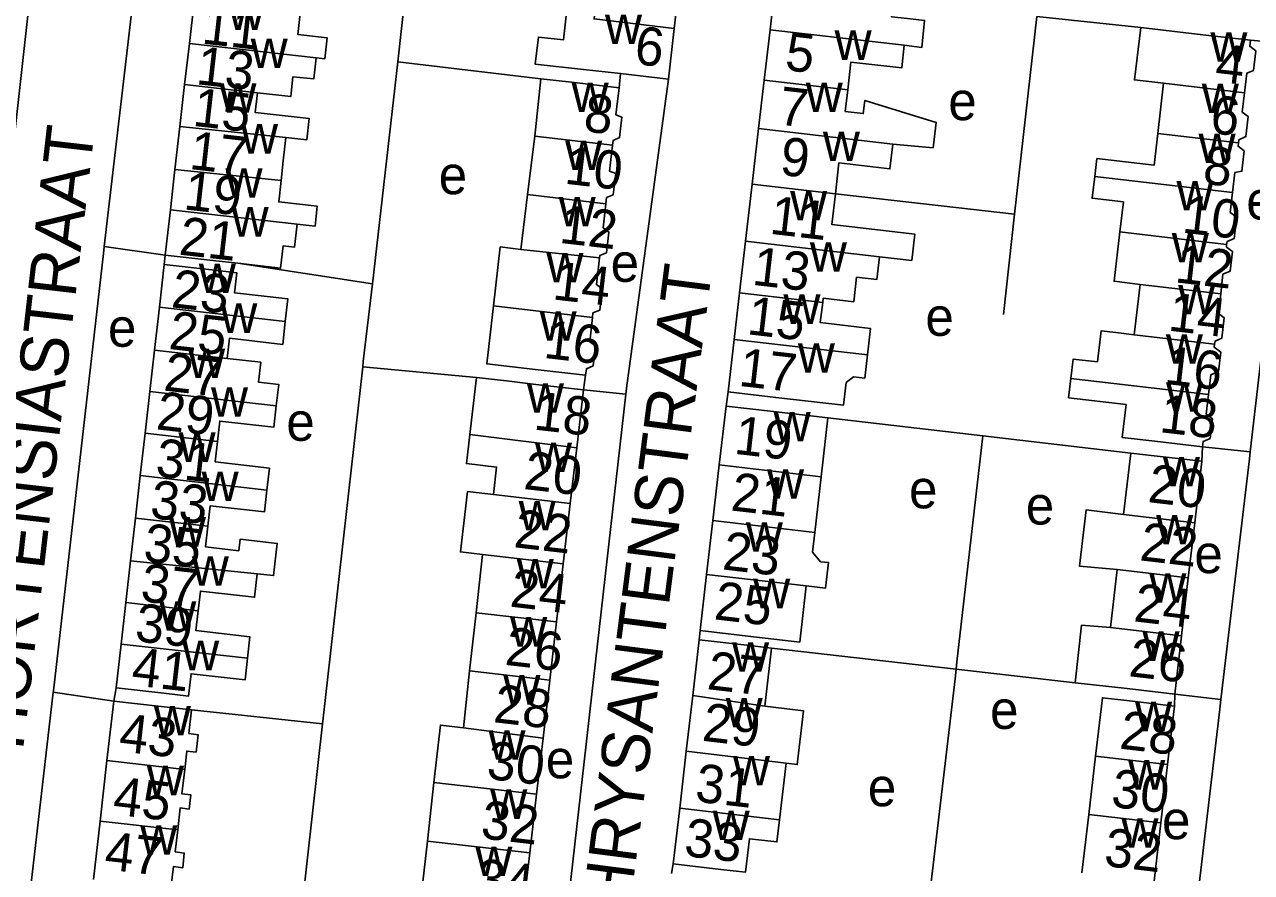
# Model space of a CAD drawing. Extents: x 161258 to 163262, y 380749 to 382054.
# Drawn here: x 162017.3 to 162145.4, y 381023.7 to 381112.3 of the extents above; entities that cross this region are included whole.
import ezdxf

# ---------------------------------------------------------------- set-up
doc = ezdxf.new("R2010")
doc.units = 0
for name, color, linetype in [('BLT_Basislijn', 7, 'Continuous'), ('BLT_Bebouwing', 7, 'Continuous'), ('BLT_Centroide', 7, 'Continuous'), ('BLT_Huisnummer', 7, 'Continuous'), ('BLT_Huisnummer_ tussenligend', 7, 'Continuous'), ('BLT_Onderverdeling_panden', 7, 'Continuous'), ('BLT_Straatnaam', 7, 'Continuous')]:
    doc.layers.add(name, color=color, linetype=linetype)

msp = doc.modelspace()

# ---------------------------------------------------------------- linework, layer by layer
at = {"layer": 'BLT_Basislijn'}
for p, q in [((162120.67, 381092.44), (162122.99, 381113.11)), ((162133.86, 381111.93), (162122.99, 381113.11)), ((162150.18, 381110.17), (162145.29, 381110.61)), ((162150.18, 381110.17), (162145.27, 381067.64)), ((162056.29, 381108.37), (162053.63, 381085.19)), ((162071.22, 381106.58), (162056.29, 381108.37)), ((162079.38, 381105.64), (162079.52, 381107.14)), ((162120.67, 381092.44), (162101.96, 381094.59)), ((162119.5, 381081.99), (162120.67, 381092.44)), ((162032.01, 381088.17), (162025.64, 381089.07)), ((162053.63, 381085.19), (162039.58, 381087.32)), ((162064.49, 381075.4), (162052.62, 381076.51)), ((162075.66, 381074.11), (162075.89, 381075.63)), ((162075.66, 381074.11), (162080.08, 381073.65)), ((162090.55, 381072.41), (162090.77, 381073.9)), ((162101.19, 381071.18), (162117.37, 381069.3)), ((162117.37, 381069.3), (162132.8, 381067.51)), ((162140.29, 381068.17), (162140.22, 381066.65)), ((162145.27, 381067.64), (162140.29, 381068.17)), ((162087.75, 381048.01), (162087.84, 381048.97)), ((162114.56, 381044.94), (162095.29, 381047.14)), ((162126.99, 381043.51), (162114.56, 381044.94)), ((162014.67, 380993.66), (162020.31, 381042.54)), ((162026.62, 381041.62), (162020.31, 381042.54)), ((162026.88, 381042.99), (162026.62, 381041.62)), ((162137.36, 381041.08), (162137.39, 381042.34)), ((162142.21, 381041.77), (162137.39, 381042.34)), ((162034.76, 381040.69), (162048.43, 381039.23)), ((162085.04, 381024.62), (162084.86, 381023.62))]:
    msp.add_line(p, q, dxfattribs=at)
for points in [[(162015.08, 381090.05), (162015.15, 381090.63), (162021.86, 381151.13), (162015.97, 381151.73)], [(162038.79, 381147.99), (162032.88, 381149.04), (162032.32, 381146.13), (162025.64, 381089.07)], [(162072, 381120.04), (162058.07, 381121.57), (162057.67, 381121.06), (162056.29, 381108.37)], [(162084.53, 381106.56), (162080.15, 381074.29), (162080.08, 381073.65)], [(162020.31, 381042.54), (162020.33, 381042.69), (162025.56, 381088.36), (162025.64, 381089.07)], [(162053.63, 381085.19), (162052.68, 381077.08), (162052.62, 381076.51)], [(162052.62, 381076.51), (162048.49, 381039.83), (162048.43, 381039.23)], [(162069.76, 380982.74), (162069.81, 380983.07), (162080.08, 381073.65)], [(162117.37, 381069.3), (162114.64, 381045.72), (162114.56, 381044.94)], [(162142.21, 381041.77), (162145.19, 381066.92), (162145.27, 381067.64)], [(162114.56, 381044.94), (162114.47, 381043.95), (162111.8, 381021.23), (162111.74, 381020.7)], [(162139.21, 381016.31), (162142.09, 381040.77), (162142.21, 381041.77)], [(162048.43, 381039.23), (162043.71, 380997.27), (162042.95, 380988.26)]]:
    msp.add_lwpolyline(points, dxfattribs=at)
at = {"layer": 'BLT_Bebouwing'}
for p, q in [((162096.16, 381120.55), (162095.14, 381111.71)), ((162085.91, 381118.47), (162085.14, 381111.84)), ((162035.01, 381114.64), (162034.52, 381110.27)), ((162085.14, 381111.84), (162084.53, 381106.56)), ((162095.14, 381111.71), (162094.53, 381106.44)), ((162034.52, 381110.27), (162034.03, 381106.01)), ((162084.53, 381106.56), (162079.52, 381107.14)), ((162034.03, 381106.01), (162033.53, 381101.6)), ((162094.53, 381106.44), (162093.95, 381101.4)), ((162136.23, 381106.12), (162135.62, 381100.87)), ((162033.53, 381101.6), (162033.02, 381097.13)), ((162093.95, 381101.4), (162093.28, 381095.59)), ((162033.02, 381097.13), (162032.55, 381092.92)), ((162069.83, 381094.49), (162069.11, 381088.75)), ((162032.55, 381092.92), (162032.01, 381088.17)), ((162092.59, 381089.62), (162091.97, 381084.24)), ((162031.9, 381087.2), (162032.01, 381088.17)), ((162031.39, 381082.73), (162031.9, 381087.2)), ((162133.78, 381085.12), (162133.17, 381079.87)), ((162091.97, 381084.24), (162091.4, 381079.38)), ((162030.88, 381078.27), (162031.39, 381082.73)), ((162091.4, 381079.38), (162090.77, 381073.9)), ((162030.39, 381073.94), (162030.88, 381078.27)), ((162063.8, 381069.46), (162064.49, 381075.4)), ((162029.9, 381069.57), (162030.39, 381073.94)), ((162075.66, 381074.11), (162074.96, 381068.06)), ((162090.55, 381072.41), (162089.84, 381066.27)), ((162100.48, 381065.03), (162101.19, 381071.18)), ((162029.39, 381065.15), (162029.9, 381069.57)), ((162074.96, 381068.06), (162074.29, 381062.25)), ((162132.8, 381067.51), (162132.05, 381061.11)), ((162089.84, 381066.27), (162089.17, 381060.46)), ((162140.22, 381066.65), (162139.48, 381060.24)), ((162028.89, 381060.71), (162029.39, 381065.15)), ((162099.81, 381059.23), (162100.48, 381065.03)), ((162074.29, 381062.25), (162073.56, 381055.93)), ((162028.38, 381056.26), (162028.89, 381060.71)), ((162089.17, 381060.46), (162088.52, 381054.83)), ((162139.48, 381060.24), (162138.81, 381054.49)), ((162027.89, 381051.89), (162028.38, 381056.26)), ((162073.56, 381055.93), (162072.86, 381049.87)), ((162131.38, 381055.36), (162130.67, 381049.28)), ((162088.52, 381054.83), (162087.84, 381048.97)), ((162138.81, 381054.49), (162138.1, 381048.41)), ((162027.4, 381047.57), (162027.89, 381051.89)), ((162072.86, 381049.87), (162072.16, 381043.81)), ((162026.88, 381042.99), (162027.4, 381047.57)), ((162087.75, 381048.01), (162087.08, 381042.21)), ((162138.1, 381048.41), (162137.39, 381042.34)), ((162094.59, 381041.08), (162095.29, 381047.14)), ((162072.16, 381043.81), (162071.46, 381037.75)), ((162025.92, 381035.42), (162026.62, 381041.62)), ((162087.08, 381042.21), (162086.4, 381036.4)), ((162137.36, 381041.08), (162136.65, 381034.99)), ((162071.46, 381037.75), (162070.76, 381031.88)), ((162086.4, 381036.4), (162085.71, 381030.42)), ((162025.2, 381029.09), (162025.92, 381035.42)), ((162129.13, 381035.87), (162128.42, 381029.78)), ((162136.65, 381034.99), (162135.94, 381028.9)), ((162070.76, 381031.88), (162070.05, 381025.76)), ((162085.71, 381030.42), (162085.04, 381024.62)), ((162128.42, 381029.78), (162127.71, 381023.69)), ((162024.51, 381022.98), (162025.2, 381029.09)), ((162135.94, 381028.9), (162135.23, 381022.81)), ((162070.05, 381025.76), (162069.35, 381019.7))]:
    msp.add_line(p, q, dxfattribs=at)
for points in [[(162109.16, 381110.09), (162110.98, 381109.85), (162111.28, 381112.68), (162109.49, 381112.88), (162107.84, 381113.07), (162108.23, 381116.08)], [(162047.75, 381108.77), (162048.66, 381108.67), (162048.9, 381110.87), (162048, 381110.97), (162045.83, 381111.22), (162046.08, 381113.39), (162042.65, 381113.77)], [(162073.93, 381113.8), (162073.57, 381110.65), (162070.97, 381110.95), (162070.64, 381108.1), (162075.68, 381107.55), (162079.52, 381107.14)], [(162133.86, 381111.93), (162133.19, 381106.47), (162136.23, 381106.12)], [(162145.29, 381110.61), (162140.33, 381111.18), (162133.86, 381111.93)], [(162145.29, 381110.61), (162145.22, 381109.98), (162145.86, 381109.5), (162145.62, 381107.46), (162144.91, 381107.16), (162144.68, 381105.13)], [(162103.25, 381105.43), (162103.59, 381108.34), (162108.89, 381107.73), (162109.16, 381110.09)], [(162041.62, 381105.14), (162045.12, 381104.75), (162045.33, 381106.81), (162047.5, 381106.57), (162047.75, 381108.77)], [(162071.22, 381106.58), (162070.59, 381100.6)], [(162079.38, 381105.64), (162074.41, 381106.22), (162071.22, 381106.58)], [(162078.71, 381099.66), (162078.77, 381100.16), (162079.44, 381100.45), (162079.68, 381102.57), (162079.05, 381102.84), (162079.38, 381105.64)], [(162107.95, 381099.78), (162112.16, 381099.38), (162112.47, 381102.04), (162105.04, 381104.33), (162104.88, 381102.96), (162102.99, 381103.18), (162103.25, 381105.43)], [(162044.61, 381100.45), (162046.77, 381100.2), (162047.03, 381102.44), (162041.39, 381103.08), (162041.62, 381105.14)], [(162144.68, 381105.13), (162144.44, 381103.11), (162145.07, 381102.64), (162144.83, 381100.55), (162144.09, 381100.23), (162144.05, 381099.89)], [(162044.1, 381095.97), (162044.33, 381098.01), (162044.61, 381100.45)], [(162070.59, 381100.6), (162069.83, 381094.49)], [(162135.62, 381100.87), (162135.23, 381097.56), (162129.26, 381098.26), (162129.04, 381096.39)], [(162078, 381093.55), (162078.08, 381094.18), (162078.78, 381094.48), (162079.03, 381096.7), (162078.4, 381096.94), (162078.71, 381099.66)], [(162101.96, 381094.59), (162102.34, 381097.8), (162107.65, 381097.18), (162107.95, 381099.78)], [(162144.05, 381099.89), (162144.01, 381099.54), (162144.65, 381099.06), (162144.4, 381096.93), (162143.68, 381096.79), (162143.44, 381094.71)], [(162129.04, 381096.39), (162128.77, 381094.12), (162132.04, 381093.74), (162131.67, 381090.61)], [(162045.77, 381091.41), (162047.64, 381091.2), (162047.88, 381093.28), (162043.85, 381093.74), (162044.1, 381095.97)], [(162093.28, 381095.59), (162092.59, 381089.62)], [(162106.56, 381088.01), (162109.93, 381087.62), (162110.25, 381090.38), (162101.59, 381091.38), (162101.96, 381094.59)], [(162143.44, 381094.71), (162143.19, 381092.63), (162143.86, 381092.14), (162143.6, 381089.92), (162142.85, 381089.59), (162142.81, 381089.3)], [(162077.34, 381087.89), (162077.36, 381088.13), (162078.08, 381088.43), (162078.32, 381090.59), (162077.71, 381091.04), (162078, 381093.55)], [(162039.58, 381087.32), (162044.05, 381086.81), (162044.32, 381089.15), (162045.5, 381089.02), (162045.77, 381091.41)], [(162131.67, 381090.61), (162131.06, 381085.45), (162133.78, 381085.12)], [(162069.11, 381088.75), (162066.97, 381089.03), (162066.26, 381082.87)], [(162142.81, 381089.3), (162142.78, 381089.01), (162143.41, 381088.54), (162143.17, 381086.5), (162142.43, 381086.18), (162142.19, 381084.14)], [(162032.01, 381088.17), (162036.98, 381087.61), (162039.58, 381087.32)], [(162076.61, 381081.67), (162076.66, 381082.14), (162077.36, 381082.43), (162077.62, 381084.65), (162077.01, 381085.1), (162077.34, 381087.89)], [(162100.64, 381083.23), (162100.69, 381083.68), (162103.88, 381083.31), (162104.17, 381085.86), (162106.29, 381085.62), (162106.56, 381088.01)], [(162031.9, 381087.2), (162036.87, 381086.63), (162039.47, 381086.34), (162039.23, 381084.24), (162044.81, 381083.61), (162044.54, 381081.24)], [(162142.19, 381084.14), (162141.95, 381082.09), (162142.56, 381081.64), (162142.31, 381079.52), (162141.6, 381079.21), (162141.56, 381078.88)], [(162066.26, 381082.87), (162065.56, 381076.82), (162070.92, 381076.2), (162075.89, 381075.63)], [(162105.31, 381077.77), (162105.63, 381080.53), (162100.39, 381081.13), (162100.64, 381083.23)], [(162038.47, 381077.4), (162038.71, 381079.5), (162044.27, 381078.86), (162044.54, 381081.24)], [(162075.89, 381075.63), (162075.97, 381076.31), (162076.68, 381076.62), (162076.92, 381078.69), (162076.32, 381079.14), (162076.61, 381081.67)], [(162133.17, 381079.87), (162131.26, 381080.09), (162129.7, 381080.27), (162129.32, 381077.02), (162126.79, 381077.32), (162126.55, 381075.31)], [(162141.56, 381078.88), (162141.52, 381078.56), (162142.19, 381078.06), (162141.96, 381076.02), (162141.17, 381075.68), (162140.93, 381073.63)], [(162043.6, 381072.44), (162043.85, 381074.67), (162041.74, 381074.91), (162041.98, 381077), (162038.47, 381077.4)], [(162090.77, 381073.9), (162095.74, 381073.32), (162102.81, 381072.51), (162103.09, 381074.87), (162103.84, 381075.48), (162105.03, 381075.34), (162105.31, 381077.77)], [(162064.49, 381075.4), (162067.62, 381075.04)], [(162067.62, 381075.04), (162070.7, 381074.68), (162075.66, 381074.11)], [(162126.55, 381075.31), (162126.31, 381073.28), (162132.32, 381072.57), (162131.92, 381069.15), (162135.32, 381068.75), (162140.29, 381068.17)], [(162140.93, 381073.63), (162140.69, 381071.58), (162141.33, 381071.1), (162141.09, 381069.04), (162140.35, 381068.72), (162140.29, 381068.17)], [(162037.46, 381068.71), (162037.7, 381070.85), (162043.34, 381070.2), (162043.6, 381072.44)], [(162101.19, 381071.18), (162095.52, 381071.84), (162090.55, 381072.41)], [(162063.8, 381069.46), (162063.44, 381066.41), (162066.59, 381066.04), (162066.26, 381063.18)], [(162042.62, 381063.65), (162042.88, 381065.93), (162037.22, 381066.58), (162037.46, 381068.71)], [(162140.22, 381066.65), (162135.26, 381067.23), (162132.8, 381067.51)], [(162036.45, 381059.86), (162036.7, 381062), (162042.36, 381061.36), (162042.62, 381063.65)], [(162066.26, 381063.18), (162063.55, 381063.49), (162062.82, 381057.18), (162065.13, 381056.91)], [(162132.05, 381061.11), (162128.13, 381061.57), (162127.44, 381055.71), (162131.38, 381055.36)], [(162041.61, 381054.9), (162043.32, 381054.71), (162043.7, 381058.07), (162039.82, 381058.51), (162039.68, 381057.31), (162036.21, 381057.71), (162036.45, 381059.86)], [(162098.92, 381053.63), (162100.93, 381053.4), (162101.23, 381056.07), (162100.42, 381056.16), (162099.57, 381057.16), (162099.81, 381059.23)], [(162065.13, 381056.91), (162064.47, 381050.84)], [(162035.43, 381051.03), (162035.67, 381053.1), (162041.33, 381052.46), (162041.61, 381054.9)], [(162087.84, 381048.97), (162092.81, 381048.4), (162098.24, 381047.77), (162098.92, 381053.63)], [(162040.59, 381046.08), (162040.85, 381048.32), (162035.2, 381048.97), (162035.43, 381051.03)], [(162064.47, 381050.84), (162063.77, 381044.78)], [(162130.67, 381049.28), (162127.67, 381049.53), (162126.99, 381043.51)], [(162095.29, 381047.14), (162092.71, 381047.44), (162087.75, 381048.01)], [(162040.59, 381046.08), (162040.34, 381043.83), (162034.71, 381044.47), (162034.44, 381042.13), (162031.86, 381042.43), (162026.88, 381042.99)], [(162063.77, 381044.78), (162063.13, 381038.83)], [(162126.99, 381043.51), (162132.42, 381042.91), (162137.39, 381042.34)], [(162026.62, 381041.62), (162031.59, 381041.05), (162034.76, 381040.69)], [(162137.36, 381041.08), (162132.4, 381041.66), (162129.84, 381041.96), (162129.13, 381035.87)], [(162034.76, 381040.69), (162034.48, 381038.23), (162035.43, 381038.09), (162035.23, 381036.29), (162034.25, 381036.4), (162034.04, 381034.48)], [(162096.81, 381035.13), (162097.98, 381034.99), (162098.63, 381040.61), (162094.59, 381041.08)], [(162063.13, 381038.83), (162060.73, 381039.11), (162060.04, 381033.12)], [(162096.81, 381035.13), (162096.12, 381029.21)], [(162034.04, 381034.48), (162033.74, 381031.92), (162034.68, 381031.81), (162034.49, 381030.32), (162033.57, 381030.47), (162033.31, 381028.17)], [(162060.04, 381033.12), (162059.39, 381027)], [(162085.04, 381024.62), (162090.01, 381024.04), (162092.58, 381023.74), (162092.99, 381027.24), (162095.86, 381026.91), (162096.12, 381029.21)], [(162033.31, 381028.17), (162033.05, 381025.86), (162033.99, 381025.74), (162033.83, 381024.21), (162032.85, 381024.33), (162032.59, 381022.06)], [(162059.39, 381027), (162058.69, 381020.94)]]:
    msp.add_lwpolyline(points, dxfattribs=at)
at = {"layer": 'BLT_Onderverdeling_panden'}
for p, q in [((162109.16, 381110.09), (162095.14, 381111.71)), ((162047.75, 381108.77), (162034.52, 381110.27)), ((162041.62, 381105.14), (162034.03, 381106.01)), ((162103.25, 381105.43), (162094.53, 381106.44)), ((162144.68, 381105.13), (162136.23, 381106.12)), ((162044.61, 381100.45), (162033.53, 381101.6)), ((162107.95, 381099.78), (162093.95, 381101.4)), ((162070.59, 381100.6), (162078.71, 381099.66)), ((162144.05, 381099.89), (162135.62, 381100.87)), ((162044.1, 381095.97), (162033.02, 381097.13)), ((162143.44, 381094.71), (162129.04, 381096.39)), ((162069.83, 381094.49), (162078, 381093.55)), ((162045.77, 381091.41), (162032.55, 381092.92)), ((162142.81, 381089.3), (162131.67, 381090.61)), ((162069.11, 381088.75), (162077.34, 381087.89)), ((162142.19, 381084.14), (162133.78, 381085.12)), ((162100.64, 381083.23), (162091.97, 381084.24)), ((162044.54, 381081.24), (162031.39, 381082.73)), ((162066.26, 381082.87), (162076.61, 381081.67)), ((162141.56, 381078.88), (162133.17, 381079.87)), ((162105.31, 381077.77), (162091.4, 381079.38)), ((162038.47, 381077.4), (162030.88, 381078.27)), ((162140.93, 381073.63), (162126.55, 381075.31)), ((162043.6, 381072.44), (162030.39, 381073.94)), ((162037.46, 381068.71), (162029.9, 381069.57)), ((162074.96, 381068.06), (162063.8, 381069.46)), ((162100.48, 381065.03), (162089.84, 381066.27)), ((162042.62, 381063.65), (162029.39, 381065.15)), ((162074.29, 381062.25), (162066.26, 381063.18)), ((162036.45, 381059.86), (162028.89, 381060.71)), ((162099.81, 381059.23), (162089.17, 381060.46)), ((162139.48, 381060.24), (162132.05, 381061.11)), ((162073.56, 381055.93), (162065.13, 381056.91)), ((162041.61, 381054.9), (162028.38, 381056.26)), ((162138.81, 381054.49), (162131.38, 381055.36)), ((162098.92, 381053.63), (162088.52, 381054.83)), ((162035.43, 381051.03), (162027.89, 381051.89)), ((162072.86, 381049.87), (162064.47, 381050.84)), ((162138.1, 381048.41), (162130.67, 381049.28)), ((162040.59, 381046.08), (162027.4, 381047.57)), ((162072.16, 381043.81), (162063.77, 381044.78)), ((162094.59, 381041.08), (162087.08, 381042.21)), ((162071.46, 381037.75), (162063.13, 381038.83)), ((162096.81, 381035.13), (162086.4, 381036.4)), ((162034.04, 381034.48), (162025.92, 381035.42)), ((162136.65, 381034.99), (162129.13, 381035.87)), ((162070.76, 381031.88), (162060.04, 381033.12)), ((162096.12, 381029.21), (162085.71, 381030.42)), ((162135.94, 381028.9), (162128.42, 381029.78)), ((162033.31, 381028.17), (162025.2, 381029.09)), ((162070.05, 381025.76), (162059.39, 381027))]:
    msp.add_line(p, q, dxfattribs=at)
for points in [[(162073.93, 381113.8), (162076.85, 381113.45), (162076.78, 381112.84), (162085.14, 381111.84)], [(162101.96, 381094.59), (162093.28, 381095.59)], [(162106.56, 381088.01), (162092.59, 381089.62)]]:
    msp.add_lwpolyline(points, dxfattribs=at)

# ---------------------------------------------------------------- texts
at = {"layer": 'BLT_Centroide'}
for s, p in [('w', (162038.55, 381111.69)), ('w', (162077.91, 381110.22)), ('w', (162101.88, 381108.56)), ('w', (162040.92, 381107.72)), ('w', (162141.11, 381108.38)), ('w', (162037.66, 381103.06)), ('w', (162074.43, 381103.12)), ('w', (162098.87, 381103.12)), ('e', (162113.75, 381102.27)), ('w', (162140.22, 381103)), ('w', (162039.91, 381098.78)), ('w', (162073.75, 381097.06)), ('w', (162100.66, 381098)), ('w', (162139.88, 381097.78)), ('e', (162060.55, 381094.54)), ('w', (162038.29, 381094.16)), ('w', (162137.58, 381092.84)), ('e', (162144.86, 381091.89)), ('w', (162073.08, 381091.19)), ('w', (162097.24, 381091.81)), ('w', (162038.93, 381090.12)), ('w', (162137.09, 381087.41)), ('w', (162099.3, 381086.44)), ('w', (162035.51, 381084.22)), ('w', (162071.8, 381085.34)), ('e', (162078.5, 381085.39)), ('w', (162137.75, 381082)), ('w', (162096.54, 381081)), ('w', (162037.75, 381080.06)), ('w', (162071.09, 381079.25)), ('e', (162111.36, 381079.75)), ('e', (162026.02, 381078.61)), ('w', (162136.46, 381076.84)), ('w', (162034.39, 381075.34)), ('w', (162098.05, 381075.91)), ('w', (162069.76, 381071.72)), ('w', (162136.48, 381071.84)), ('w', (162036.78, 381071.31)), ('e', (162044.64, 381068.79)), ('w', (162095.52, 381068.72)), ('w', (162033.39, 381066.59)), ('w', (162070.6, 381065.53)), ('w', (162136.16, 381064.03)), ('w', (162035.8, 381062.5)), ('w', (162094.83, 381062.75)), ('e', (162109.65, 381061.74)), ('e', (162121.84, 381060.05)), ('w', (162068.9, 381059.44)), ('w', (162032.38, 381057.75)), ('w', (162135.45, 381057.97)), ('w', (162092.62, 381057.22)), ('e', (162139.44, 381054.97)), ('w', (162034.78, 381053.66)), ('w', (162068.7, 381053.38)), ('w', (162093.38, 381051.31)), ('w', (162134.74, 381051.88)), ('w', (162031.38, 381048.97)), ('w', (162068.01, 381047.31)), ('w', (162134.03, 381045.81)), ('w', (162033.77, 381044.84)), ('w', (162091.18, 381044.69)), ('w', (162067.3, 381041.25)), ('w', (162090.51, 381038.88)), ('e', (162118.11, 381038.71)), ('w', (162133.25, 381038.47)), ('w', (162030.82, 381038.03)), ('w', (162065.75, 381035.5)), ('e', (162071.73, 381033.55)), ('w', (162030.09, 381031.78)), ('w', (162091.27, 381032.81)), ('w', (162132.53, 381032.38)), ('e', (162105.35, 381030.63)), ('w', (162065.93, 381029.31)), ('w', (162089.15, 381027.09)), ('e', (162136.06, 381027.19)), ('w', (162029.39, 381025.56)), ('w', (162131.83, 381026.31)), ('w', (162064.38, 381023.34))]:
    msp.add_text(s, height=4, dxfattribs=at).set_placement(p)
at = {"layer": 'BLT_Huisnummer'}
for s, rotation, p in [('13', 353.5129, (162035.13, 381106.04)), ('4', 353.3445, (162141.5, 381106.32)), ('7', 353.4115, (162095.92, 381101.83)), ('8', 353.3982, (162075.57, 381101.12)), ('17', 353.5244, (162034.42, 381097.18)), ('8', 353.3442, (162140.22, 381095.66)), ('11', 353.4065, (162095.01, 381090.42)), ('12', 353.3964, (162073.05, 381089.47)), ('21', 353.5247, (162033.34, 381088.24)), ('12', 353.3483, (162137.32, 381085.35)), ('15', 353.4025, (162092.65, 381079.93)), ('25', 353.5322, (162032.28, 381078.39)), ('16', 353.3971, (162071.41, 381077.46)), ('16', 353.308, (162136.21, 381074.75)), ('29', 353.5267, (162030.96, 381070)), ('19', 353.4054, (162091.3, 381067.45)), ('20', 353.3791, (162069.33, 381063.77)), ('20', 353.3498, (162134.49, 381062.4)), ('33', 353.5268, (162030.32, 381060.74)), ('23', 353.4065, (162090.07, 381055.37)), ('37', 353.518, (162029.33, 381052.05)), ('24', 353.3786, (162067.89, 381051.49)), ('24', 353.3457, (162133.02, 381049.95)), ('41', 353.5223, (162028.38, 381043.28)), ('27', 353.408, (162088.47, 381042.87)), ('28', 353.3834, (162066.17, 381039.42)), ('28', 353.3498, (162131.53, 381036.66)), ('31', 353.4106, (162087.22, 381031.14)), ('45', 353.5203, (162026.44, 381029.78)), ('32', 353.3851, (162064.84, 381027.3)), ('32', 353.3476, (162129.91, 381024.42))]:
    msp.add_text(s, height=4, rotation=rotation, dxfattribs=at).set_placement(p)
at = {"layer": 'BLT_Huisnummer_ tussenligend'}
for s, rotation, p in [('11', 353.5234, (162035.72, 381110.28)), ('6', 353.4087, (162080.88, 381108.15)), ('5', 353.3976, (162096.6, 381107.51)), ('15', 353.5129, (162034.78, 381101.69)), ('6', 353.3445, (162140.98, 381100.94)), ('9', 353.4115, (162096.07, 381096.58)), ('10', 353.3982, (162073.59, 381095.65)), ('19', 353.5244, (162033.83, 381092.97)), ('10', 353.3442, (162138.07, 381090.54)), ('13', 353.4065, (162093.18, 381085.09)), ('14', 353.3964, (162072.34, 381083.57)), ('23', 353.5247, (162032.54, 381082.74)), ('14', 353.3483, (162136.61, 381080.31)), ('17', 353.4025, (162091.77, 381074.54)), ('27', 353.5322, (162031.74, 381074.05)), ('18', 353.3971, (162070.38, 381069.98)), ('18', 353.308, (162135.7, 381069.71)), ('31', 353.5267, (162030.89, 381065.09)), ('21', 353.4054, (162090.95, 381061.53)), ('22', 353.3791, (162068.3, 381057.69)), ('35', 353.5268, (162029.62, 381056.22)), ('22', 353.3498, (162133.64, 381056.32)), ('25', 353.4065, (162089.21, 381050.16)), ('39', 353.518, (162028.74, 381047.88)), ('26', 353.3786, (162067.37, 381045.41)), ('26', 353.3457, (162132.5, 381044.22)), ('29', 353.408, (162087.96, 381037.48)), ('43', 353.5223, (162027.07, 381036.38)), ('30', 353.3834, (162065.46, 381033.51)), ('30', 353.3498, (162130.65, 381030.58)), ('33', 353.4106, (162086.08, 381025.45)), ('47', 353.5203, (162025.56, 381024.05)), ('34', 353.3851, (162064.31, 381021.23))]:
    msp.add_text(s, height=4, rotation=rotation, dxfattribs=at).set_placement(p)
at = {"layer": 'BLT_Straatnaam'}
for s, rotation, p in [('HORTENSIASTRAAT', 83.4116, (162017.15, 381036.41)), ('CHRYSANTENSTRAAT', 82.6677, (162079.87, 381014.98))]:
    msp.add_text(s, height=5, rotation=rotation, dxfattribs=at).set_placement(p)

doc.saveas('drawing.dxf')
